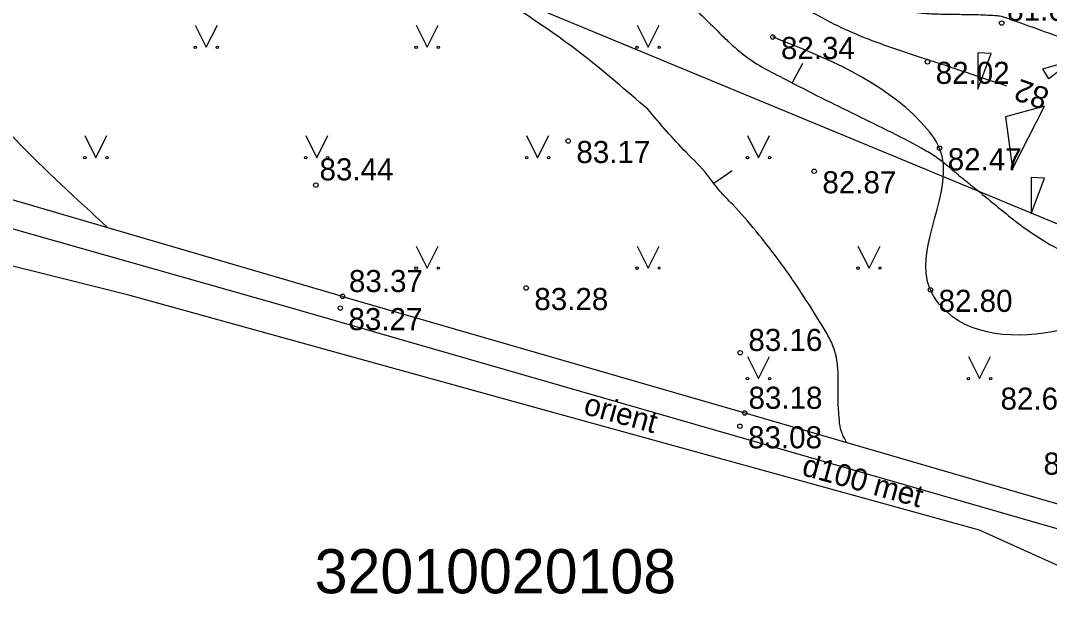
# Model space of a CAD drawing. Extents: x 576692 to 577659, y 273254 to 273799.
# Drawn here: x 576978.3 to 577001.58, y 273429.57 to 273443.1 of the extents above; entities that cross this region are included whole.
import ezdxf

# ---------------------------------------------------------------- set-up
doc = ezdxf.new("R2010")
doc.units = 0
for name, color, linetype in [('BUVE_BALK_####_####_#', 7, 'Continuous'), ('BUVE_EKAS_####_####_#', 7, 'Continuous'), ('BUVE_EKAS_BPAL_####_#', 7, 'Continuous'), ('BUVE_ELEM_####_TKST_#', 7, 'Continuous'), ('CELI_TAKA_####_####_#', 7, 'Continuous'), ('GEOD_ELEM_####_TKST_#', 7, 'Continuous'), ('GEOD_SITP_####_TKST_#', 7, 'Continuous'), ('HIDT_REZV_####_TKST_#', 7, 'Continuous'), ('LKAN_ELEM_PAST_TKST_#', 7, 'Continuous'), ('LKAN_VADP_NEDR_####_#', 7, 'Continuous'), ('RELJ_ELEM_####_####_#', 7, 'Continuous'), ('RELJ_HORZ_PAMT_####_#', 7, 'Continuous'), ('SAKK_IZVK_####_TKST_#', 7, 'Continuous')]:
    doc.layers.add(name, color=color, linetype=linetype)

msp = doc.modelspace()

# ---------------------------------------------------------------- linework, layer by layer
at = {"layer": 'BUVE_BALK_####_####_#'}
msp.add_spline([(577005.217, 273437.82), (577002.008, 273436.135), (576999.25, 273436.519), (576998.889, 273437.01), (576999.097, 273440.215), (576998.687, 273440.792), (576995.321, 273442.733)], degree=3, dxfattribs=at)
at = {"layer": 'BUVE_EKAS_####_####_#'}
for points in [[(576985.584, 273436.862), (576972.995, 273440.54), (576965.115, 273442.802), (576957.645, 273444.914), (576949.265, 273446.896)], [(576985.584, 273436.862), (576994.688, 273434.222), (577004.177, 273431.461), (577006.085, 273430.918)]]:
    msp.add_lwpolyline(points, dxfattribs=at)
at = {"layer": 'BUVE_ELEM_####_TKST_#'}
msp.add_lwpolyline([(577008.501, 273427.725), (577000, 273431.567), (576990.373, 273434.226), (576980.745, 273436.886), (576967.045, 273440.309), (576953.345, 273443.732), (576949.312, 273444.205), (576945.532, 273443.858), (576938.884, 273442.201)], dxfattribs=at)
at = {"layer": 'CELI_TAKA_####_####_#'}
msp.add_lwpolyline([(577046.926, 273445.044), (577014.811, 273425.219), (577003.88, 273430.992), (576984.145, 273436.674), (576957.338, 273444.294), (576939.479, 273446.802), (576902.067, 273445.778), (576895.402, 273442.827), (576880.902, 273442.095), (576847.668, 273445.309), (576837.012, 273452.428), (576828.656, 273463.092), (576806.624, 273484.507), (576830.977, 273509.535), (576825.208, 273515.66), (576822.783, 273520.141), (576835.572, 273532.408), (576845.616, 273554.029), (576851.92, 273575.614), (576848.447, 273595.284), (576850.413, 273611.975)], dxfattribs=at)
at = {"layer": 'GEOD_ELEM_####_TKST_#'}
msp.add_spline([(576990.749, 273446.742), (576991.025, 273446.603), (576992.079, 273446.064), (576993.132, 273445.521), (576993.543, 273445.279), (576993.814, 273445.065), (576994.911, 273444.216), (576995.469, 273443.801), (576995.753, 273443.6), (576996.043, 273443.404), (576997.389, 273442.724), (576998.099, 273442.465), (576998.815, 273442.227), (576998.887, 273442.204), (576999.913, 273441.861), (577000.614, 273441.626)], degree=3, dxfattribs=at)
at = {"layer": 'GEOD_SITP_####_TKST_#'}
for p, q in [((576995.995, 273442.136), (576995.764, 273441.693)), ((576994.4, 273439.704), (576993.99, 273439.417))]:
    msp.add_line(p, q, dxfattribs=at)
for points in [[(576988.595, 273452.062), (576988.775, 273451.961), (576988.875, 273451.892), (576989.044, 273451.612), (576989.063, 273451.348), (576989.052, 273451.114), (576989.042, 273450.881), (576989.042, 273450.648), (576989.064, 273450.265), (576989.089, 273450.075), (576989.123, 273449.885), (576989.224, 273449.611), (576989.303, 273449.486), (576989.396, 273449.364), (576989.537, 273449.218), (576989.702, 273449.109), (576989.799, 273449.067), (576989.897, 273449.03), (576989.994, 273448.993), (576990.089, 273448.95), (576990.699, 273448.641), (576992.246, 273447.809), (576993.007, 273447.379), (576994.833, 273446.225), (576996.114, 273445.287), (576997.236, 273444.512), (576997.536, 273444.349), (576997.855, 273444.225), (576998.521, 273444.078), (576998.81, 273444.045), (576999.098, 273444.022), (576999.387, 273443.998), (576999.674, 273443.967), (577000.291, 273443.873), (577000.841, 273443.72), (577001.753, 273443.387), (577003.061, 273442.906), (577004.36, 273442.499), (577005.02, 273442.331), (577005.684, 273442.178), (577006.13, 273442.097), (577006.579, 273442.04), (577007.029, 273441.986), (577007.135, 273441.972)], [(576989.733, 273451.032), (576989.898, 273450.256), (576989.919, 273450.135), (576989.961, 273450.015), (576990.15, 273449.794), (576990.401, 273449.645), (576992.657, 273448.506), (576992.849, 273448.405), (576992.941, 273448.351), (576995.479, 273446.699), (576997.322, 273445.404), (576997.832, 273445.067), (576998.395, 273444.876), (576998.938, 273444.786), (577000.121, 273444.538), (577001.114, 273444.262), (577002.722, 273443.649), (577003.458, 273443.368), (577004.9, 273443.022), (577006.363, 273442.952), (577007.094, 273442.923), (577007.164, 273442.92)], [(576992.494, 273441.097), (576991.034, 273442.316), (576986.336, 273445.117), (576986.124, 273445.217), (576983.561, 273446.367), (576983.251, 273446.562), (576982.971, 273446.804), (576982.69, 273447.05), (576982.379, 273447.253), (576981.548, 273447.518), (576981.123, 273447.568), (576980.695, 273447.591), (576980.269, 273447.623), (576979.853, 273447.703), (576976.559, 273448.65), (576975.258, 273449.018), (576974.14, 273449.258), (576972.614, 273449.325), (576971.79, 273449.384), (576970.774, 273449.519), (576970.101, 273449.543), (576969.428, 273449.538), (576968.755, 273449.532), (576968.082, 273449.551), (576967.5, 273449.589), (576963.693, 273449.894), (576963.342, 273449.93), (576963.094, 273449.929), (576962.573, 273449.894), (576962.053, 273449.834), (576961.534, 273449.782), (576961.016, 273449.77), (576960.275, 273449.868), (576959.545, 273450.058), (576958.815, 273450.267), (576958.076, 273450.422), (576957.73, 273450.457), (576957.242, 273450.45), (576956.754, 273450.417), (576956.265, 273450.385), (576955.778, 273450.386), (576955.079, 273450.448), (576953.769, 273450.63)], [(576988.364, 273450.17), (576988.326, 273449.79), (576988.293, 273449.417), (576988.341, 273449.091), (576988.417, 273448.941), (576988.527, 273448.813), (576988.582, 273448.771), (576988.638, 273448.732), (576988.751, 273448.66), (576988.983, 273448.536), (576989.456, 273448.313), (576990.045, 273448.023), (576990.842, 273447.612), (576991.243, 273447.415), (576991.64, 273447.21), (576993.07, 273446.435), (576994.188, 273445.752), (576994.947, 273445.175), (576996.64, 273443.959), (576997.105, 273443.695), (576997.351, 273443.588), (576997.603, 273443.494), (576998.121, 273443.357), (576998.648, 273443.278), (576999.073, 273443.253), (576999.498, 273443.246), (576999.922, 273443.241), (577000.346, 273443.221), (577000.461, 273443.209), (577000.568, 273443.179), (577000.751, 273443.115), (577002.665, 273442.445), (577006.638, 273441.152), (577006.907, 273441.064)], [(576980.267, 273438.421), (576978.178, 273440.412), (576977.542, 273441.091), (576977.226, 273441.434), (576976.887, 273441.761), (576975.708, 273442.5), (576974.404, 273443.011), (576973.804, 273443.206), (576973.464, 273443.352), (576973.15, 273443.519), (576972.846, 273443.703), (576972.542, 273443.891), (576972.231, 273444.07), (576970.941, 273444.74), (576969.631, 273445.346), (576968.286, 273445.85), (576967.596, 273446.051), (576967.245, 273446.136), (576966.891, 273446.211), (576966.263, 273446.23), (576965.635, 273446.114), (576965.006, 273445.97), (576964.377, 273445.906), (576964.093, 273445.91), (576963.808, 273445.921), (576963.24, 273446.03), (576962.774, 273446.21), (576962.326, 273446.409), (576961.466, 273446.84), (576960.62, 273447.275), (576959.75, 273447.665), (576958.019, 273448.318), (576956.487, 273448.774), (576955.905, 273448.981), (576955.33, 273449.21), (576954.752, 273449.432), (576954.161, 273449.618), (576953.889, 273449.679)], [(576992.491, 273444.44), (576993.122, 273443.811), (576993.436, 273443.495), (576993.753, 273443.181), (576994.172, 273442.768), (576994.386, 273442.566), (576994.497, 273442.467), (576994.609, 273442.371), (576995.097, 273442.043), (576995.619, 273441.768), (576996.411, 273441.361), (576997.209, 273440.969), (576998.006, 273440.575), (576998.793, 273440.159), (576999.081, 273439.975), (576999.536, 273439.6), (576999.846, 273439.351), (577000.777, 273438.594), (577001.425, 273438.138), (577002.123, 273437.771), (577003.078, 273437.375), (577003.799, 273437.075), (577004.081, 273436.905), (577004.331, 273436.684), (577004.583, 273436.456), (577004.872, 273436.267), (577005.202, 273436.15), (577005.54, 273436.108), (577005.91, 273436.134), (577006.281, 273436.201), (577006.652, 273436.268), (577007.022, 273436.295)], [(576996.994, 273433.562), (576996.896, 273433.742), (576996.814, 273434.256), (576996.804, 273434.379), (576996.8, 273434.552), (576996.804, 273434.898), (576996.794, 273435.242), (576996.774, 273435.413), (576996.758, 273435.498), (576996.737, 273435.582), (576996.611, 273435.901), (576996.44, 273436.2), (576995.958, 273436.96), (576995.707, 273437.331), (576995.444, 273437.695), (576994.944, 273438.334), (576994.41, 273438.945), (576994.125, 273439.241), (576993.844, 273439.608), (576993.361, 273440.122), (576992.494, 273441.097)]]:
    msp.add_spline(points, degree=3, dxfattribs=at)
at = {"layer": 'LKAN_ELEM_PAST_TKST_#'}
for p, q in [((576982.25, 273443), (576982.5, 273442.5)), ((576982.5, 273442.5), (576982.75, 273443)), ((576987.25, 273443), (576987.5, 273442.5)), ((576987.5, 273442.5), (576987.75, 273443)), ((576992.25, 273443), (576992.5, 273442.5)), ((576992.5, 273442.5), (576992.75, 273443)), ((576999.963, 273442.375), (576999.963, 273441.55)), ((577000.265, 273442.356), (576999.963, 273442.375)), ((576999.963, 273441.55), (577000.265, 273442.356)), ((577001.434, 273442.011), (577002.13, 273442.215)), ((577002.13, 273442.215), (577001.572, 273441.784)), ((577001.572, 273441.784), (577001.434, 273442.011)), ((577001.471, 273441.163), (577000.592, 273440.929)), ((577000.749, 273439.747), (577001.471, 273441.163)), ((577000.592, 273440.929), (577000.749, 273439.747)), ((576979.75, 273440.5), (576980, 273440)), ((576980, 273440), (576980.25, 273440.5)), ((576984.75, 273440.5), (576985, 273440)), ((576985, 273440), (576985.25, 273440.5)), ((576989.75, 273440.5), (576990, 273440)), ((576990, 273440), (576990.25, 273440.5)), ((576994.75, 273440.5), (576995, 273440)), ((576995, 273440), (576995.25, 273440.5)), ((577001.173, 273439.555), (577001.173, 273438.73)), ((577001.475, 273439.536), (577001.173, 273439.555)), ((577001.173, 273438.73), (577001.475, 273439.536)), ((576987.25, 273438), (576987.5, 273437.5)), ((576987.5, 273437.5), (576987.75, 273438)), ((576992.25, 273438), (576992.5, 273437.5)), ((576992.5, 273437.5), (576992.75, 273438)), ((576997.25, 273438), (576997.5, 273437.5)), ((576997.5, 273437.5), (576997.75, 273438)), ((576994.75, 273435.5), (576995, 273435)), ((576995, 273435), (576995.25, 273435.5)), ((576999.75, 273435.5), (577000, 273435)), ((577000, 273435), (577000.25, 273435.5))]:
    msp.add_line(p, q, dxfattribs=at)
for centre, radius in [((576982.25, 273442.5), 0.028), ((576982.75, 273442.5), 0.0263), ((576987.25, 273442.5), 0.028), ((576987.75, 273442.5), 0.0263), ((576992.25, 273442.5), 0.028), ((576992.75, 273442.5), 0.0263), ((576979.75, 273440), 0.028), ((576980.25, 273440), 0.0263), ((576984.75, 273440), 0.028), ((576985.25, 273440), 0.0263), ((576989.75, 273440), 0.028), ((576990.25, 273440), 0.0263), ((576994.75, 273440), 0.028), ((576995.25, 273440), 0.0263), ((576987.25, 273437.5), 0.028), ((576987.75, 273437.5), 0.0263), ((576992.25, 273437.5), 0.028), ((576992.75, 273437.5), 0.0263), ((576997.25, 273437.5), 0.028), ((576997.75, 273437.5), 0.0263), ((576994.75, 273435), 0.028), ((576995.25, 273435), 0.0263), ((576999.75, 273435), 0.028), ((577000.25, 273435), 0.0263)]:
    msp.add_circle(centre, radius, dxfattribs=at)
at = {"layer": 'RELJ_ELEM_####_####_#'}
for centre in [(577000.502, 273443.048), (576995.321, 273442.733), (576998.824, 273442.171), (576990.691, 273440.379), (576999.097, 273440.215), (576996.259, 273439.694), (576984.978, 273439.379), (576989.739, 273437.051), (576998.889, 273437.01), (576985.584, 273436.862), (576985.532, 273436.596), (576994.584, 273435.586), (576994.688, 273434.222), (576994.577, 273433.922)]:
    msp.add_circle(centre, 0.05, dxfattribs=at)
at = {"layer": 'SAKK_IZVK_####_TKST_#'}
msp.add_lwpolyline([(577019.366, 273428.031), (577005.235, 273437.06), (576990.06, 273443.347), (576967.342, 273445.284), (576941.035, 273449.827), (576936.38, 273450.5), (576922.703, 273450.53), (576912.737, 273450.081), (576905.057, 273449.81), (576898.843, 273449.652), (576899.157, 273444.49)], dxfattribs=at)

# ---------------------------------------------------------------- texts
at = {"layer": 'BUVE_EKAS_BPAL_####_#'}
msp.add_text('32010020108', height=1, dxfattribs=at).set_placement((576984.953, 273430.14))
at = {"layer": 'HIDT_REZV_####_TKST_#'}
for s, p in [(' 81.62', (577000.441, 273443.099)), (' 82.34', (576995.321, 273442.233)), (' 82.02', (576998.824, 273441.671)), (' 83.17', (576990.691, 273439.879)), (' 83.44', (576984.877, 273439.487)), (' 82.47', (576999.097, 273439.715)), (' 82.87', (576996.259, 273439.194)), (' 83.37', (576985.543, 273436.959)), (' 83.28', (576989.739, 273436.551)), (' 82.80', (576998.889, 273436.51)), (' 83.27', (576985.532, 273436.096)), (' 83.16', (576994.584, 273435.626)), (' 83.18', (576994.587, 273434.316)), (' 82.68', (577000.291, 273434.297)), (' 83.08', (576994.577, 273433.422)), (' 82.90', (577001.264, 273432.826))]:
    msp.add_text(s, height=0.5, dxfattribs=at).set_placement(p)
at = {"layer": 'LKAN_VADP_NEDR_####_#'}
for s, p in [('orient', (576991.013, 273434.205)), ('d100 met', (576995.955, 273432.821))]:
    msp.add_text(s, height=0.5, rotation=344.5577, dxfattribs=at).set_placement(p)
at = {"layer": 'RELJ_HORZ_PAMT_####_#'}
msp.add_text('82', height=0.5, rotation=160.6349, dxfattribs=at).set_placement((577001.614, 273441.547))

doc.saveas('drawing.dxf')
